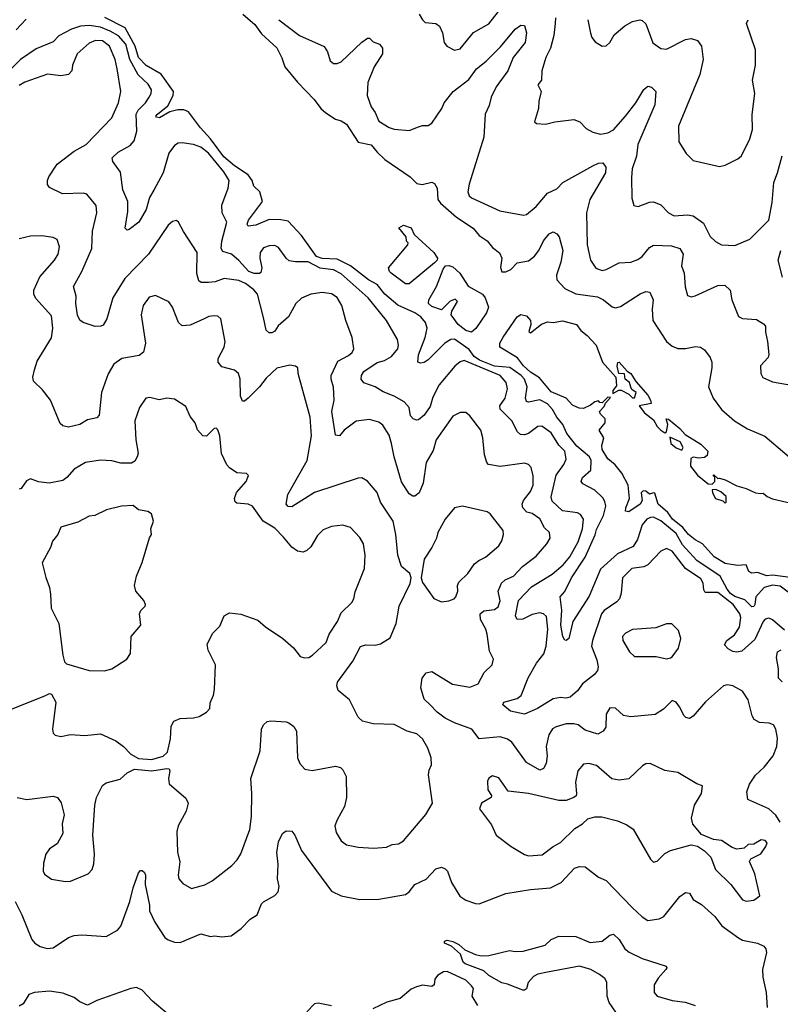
# Model space of a CAD drawing. Extents: x 1839239 to 1929705, y 762242 to 910352.
# Tile 305 of 429: x 1871698 to 1875715, y 865042 to 870245. Entities that reach past the tile are written whole.
import ezdxf

# ---------------------------------------------------------------- set-up
doc = ezdxf.new("R2010")
doc.units = 0

msp = doc.modelspace()

# ---------------------------------------------------------------- linework, layer by layer
at = {"layer": '0CON10XD'}
for points in [[(1872876, 870275), (1872938.8, 870218.8), (1872975, 870169.5), (1873055, 870095.8), (1873082.7, 870042.7), (1873098.6, 869995), (1873165, 869914.7), (1873253.9, 869823.9), (1873288.7, 869775), (1873315, 869753.4), (1873365, 869719.6), (1873395, 869710.9), (1873423.2, 869693.2), (1873485, 869596.9), (1873555, 869584.5), (1873585.5, 869545), (1873626.7, 869506.7), (1873760, 869415), (1873795, 869379.2), (1873823.4, 869373.4), (1873874.4, 869385.6), (1873888.8, 869378.8), (1873902.5, 869355), (1873906.6, 869295), (1873920.4, 869275), (1874005, 869202.1), (1874092.8, 869142.8), (1874124.5, 869105), (1874167.2, 869077.2), (1874195, 869041.9), (1874232.1, 869012.1), (1874244.5, 868985), (1874237.5, 868935), (1874245, 868913.3), (1874265, 868911.9), (1874291.2, 868925), (1874325, 868959.4), (1874385, 868970.5), (1874417.5, 868995), (1874440.5, 869025), (1874465, 869075.7), (1874495, 869112.9), (1874515, 869123.8), (1874535, 869113.8), (1874547.1, 869097.1), (1874567.2, 869025), (1874556.8, 868963.2), (1874533.8, 868895), (1874535, 868870), (1874576.9, 868825), (1874635, 868796), (1874750.3, 868780.3), (1874781.8, 868765), (1874827.4, 868727.4), (1874845, 868722.7), (1874870.5, 868729.5), (1874975, 868797.1), (1875005, 868809.2), (1875025.6, 868805.6), (1875043.3, 868765), (1875038.5, 868715), (1875042.7, 868655), (1875115, 868544.3), (1875145, 868518.9), (1875175, 868508.1), (1875215, 868508.1), (1875268.3, 868518.3), (1875294.4, 868514.4), (1875315, 868500), (1875345, 868460), (1875354, 868435), (1875354.2, 868405), (1875335.7, 868305), (1875360, 868245), (1875405, 868184.3), (1875474, 868125), (1875542.6, 868082.6), (1875634, 868044), (1875774.8, 867924.8)], [(1873807.5, 870275), (1873825, 870243.8), (1873840, 870230), (1873895, 870224.2), (1873915, 870211.2), (1873931.4, 870175), (1873940, 870125), (1873954.5, 870104.5), (1873995, 870084.3), (1874025, 870090.8), (1874095, 870176.9), (1874175, 870222.5), (1874246.5, 870313.5)], [(1871731.7, 870248.3), (1871678.6, 870191.4)], [(1875785, 867199.1), (1875715, 867252), (1875675, 867256.9), (1875630.6, 867245), (1875585.9, 867195), (1875580.7, 867155), (1875575, 867144), (1875565, 867142.2), (1875528.4, 867178.4), (1875475, 867197.3), (1875453.1, 867213.1), (1875434.3, 867235), (1875398.1, 867305), (1875275, 867386.2), (1875199.2, 867469.2), (1875165, 867529.1), (1875085, 867596), (1875044.8, 867615.2), (1875030, 867615), (1875010.9, 867605), (1874986.2, 867575), (1874961.9, 867498.1), (1874938.9, 867461.1), (1874855, 867423.1), (1874765, 867340.9), (1874705, 867198.1), (1874619.4, 867065), (1874598.9, 866975), (1874585, 866964.4), (1874576.6, 866966.6), (1874566.2, 866985), (1874556.2, 867045), (1874561.4, 867125), (1874553.3, 867195), (1874576.6, 867223.4), (1874613, 867295), (1874685.1, 867404.9), (1874737.6, 867522.4), (1874745, 867551.6), (1874782, 867625), (1874793.3, 867675), (1874789.2, 867699.2), (1874778.2, 867718.2), (1874735, 867759.5), (1874672.2, 867792.2), (1874664.3, 867805), (1874670.6, 867825), (1874715.3, 867864.7), (1874715.7, 867915), (1874707.5, 867935), (1874640.9, 867990.9), (1874588.4, 868058.4), (1874566.4, 868106.4), (1874534.9, 868144.9), (1874512.5, 868185), (1874485, 868214.3), (1874445, 868235.5), (1874385, 868224.6), (1874375, 868227.5), (1874370, 868245), (1874378.3, 868305), (1874364.1, 868345), (1874346.8, 868365), (1874286.1, 868406.1), (1874205, 868413.9), (1874126.3, 868445), (1874097.5, 868465), (1874072.2, 868502.2), (1873995, 868556), (1873975, 868554.5), (1873943.3, 868535), (1873855, 868447.1), (1873835, 868434.1), (1873815, 868429.2), (1873800, 868435), (1873803.9, 868473.9), (1873838.7, 868565), (1873849.6, 868615), (1873840.6, 868645), (1873816.1, 868675), (1873785, 868695.6), (1873695, 868736.3), (1873626.9, 868795), (1873585, 868844.8), (1873540.8, 868870.8), (1873444.3, 868945), (1873375, 868979.9), (1873295, 868982.3), (1873265, 868994.1), (1873186.7, 869105), (1873115, 869180.5), (1873077.8, 869187.8), (1873015, 869188.3), (1872945, 869159), (1872903.9, 869153.9), (1872899.4, 869165), (1872905.3, 869185), (1872979.7, 869285), (1872965.2, 869335), (1872935.2, 869365.2), (1872925.1, 869395.1), (1872905.2, 869425), (1872832.4, 869472.4), (1872775, 869521), (1872705.9, 869615.9), (1872653.2, 869673.2), (1872588.5, 869758.5), (1872565, 869767.8), (1872532.2, 869767.8), (1872491.2, 869758.8), (1872436.2, 869726.2), (1872420, 869730), (1872416.7, 869735), (1872426, 869745), (1872479.6, 869790.4), (1872507.8, 869845), (1872510, 869865), (1872445, 869957), (1872365, 870003.4), (1872325.1, 870045), (1872307.3, 870105), (1872255, 870202.1), (1872146.7, 870256.7)], [(1873067.2, 870245), (1873175, 870160.9), (1873305, 870102.9), (1873323.5, 870075), (1873337.6, 870027.6), (1873355, 870014.2), (1873375, 870014.3), (1873395, 870022.9), (1873505, 870126.4), (1873535, 870146.7), (1873545, 870146.9), (1873565, 870128.5), (1873598.8, 870115), (1873614, 870095), (1873614.3, 870065), (1873570, 869995), (1873536.3, 869913.7), (1873533.6, 869845), (1873555, 869784.3), (1873575.6, 869755), (1873595, 869708.1), (1873650, 869675), (1873675, 869666.7), (1873755, 869660), (1873805, 869678), (1873825, 869686.2), (1873855, 869686.2), (1873875, 869698.8), (1873928.1, 869775), (1873940.6, 869805), (1873987.3, 869865), (1874070.3, 869929.7), (1874110.8, 869985), (1874160.9, 870025), (1874238.2, 870101.8), (1874315, 870194.2), (1874345, 870215.8), (1874364, 870214), (1874374.3, 870175), (1874367.1, 870125), (1874304.4, 870045.6), (1874275.7, 869974.3), (1874215, 869890.6), (1874188, 869835), (1874178.3, 869791.7), (1874156.5, 869745), (1874149.1, 869625), (1874072.2, 869375), (1874065.6, 869335), (1874071.9, 869315), (1874085, 869303.1), (1874234.2, 869234.2), (1874358.9, 869211.1), (1874374, 869216), (1874425, 869257.3), (1874485, 869328.6), (1874535, 869351.1), (1874565.8, 869385), (1874725, 869473.5), (1874755, 869486.5), (1874777.7, 869487.7), (1874793.3, 869465), (1874792.5, 869435), (1874709.1, 869295), (1874692, 869225), (1874695.5, 869055), (1874713.3, 868975), (1874741.1, 868931.1), (1874775, 868920), (1874795, 868924.4), (1874865, 868960.6), (1874925, 868964.2), (1874962.5, 868977.5), (1874985, 868993.3), (1875025, 869041.4), (1875046.4, 869053.6), (1875140.6, 869050.6), (1875185, 869035.5), (1875202.1, 869005), (1875193.8, 868945), (1875207.1, 868905), (1875212.8, 868832.8), (1875225, 868786.7), (1875245, 868781.2), (1875265, 868786), (1875385, 868840.6), (1875422.9, 868842.9), (1875450, 868815), (1875458.6, 868765), (1875495, 868676), (1875515, 868665.7), (1875590.5, 868660.5), (1875627.3, 868637.3), (1875636.7, 868625), (1875636.4, 868593.6), (1875648.6, 868545), (1875655.7, 868475), (1875650.5, 868459.5), (1875611.2, 868415), (1875612, 868375), (1875623.8, 868355), (1875675, 868331.4), (1875775, 868313.8)], [(1874528, 870255), (1874525.9, 870225), (1874518.3, 870161.7), (1874500.7, 870095), (1874476.5, 870045), (1874455.6, 869975), (1874454.2, 869925), (1874435, 869900), (1874452.5, 869865), (1874439.2, 869815), (1874438.8, 869775), (1874417.5, 869705), (1874427, 869697), (1874475, 869692), (1874525, 869705.8), (1874625, 869718), (1874656.2, 869705), (1874689.7, 869669.7), (1874725, 869650), (1874765, 869640.4), (1874805, 869646.6), (1874835, 869663.4), (1874897.3, 869735), (1874951.5, 869805), (1874995, 869876.2), (1875015, 869893.3), (1875035, 869888.8), (1875058, 869865), (1875052.5, 869795), (1874962, 869585), (1874955.4, 869524.6), (1874932.6, 869457.4), (1874928.7, 869411.3), (1874931.2, 869301.2), (1874942.5, 869262.5), (1874965, 869258), (1875025, 869280.8), (1875045, 869281.9), (1875085, 869266.7), (1875125, 869224.4), (1875155, 869208.1), (1875225, 869214.6), (1875255, 869207.7), (1875308.9, 869168.9), (1875345, 869100), (1875372.8, 869072.8), (1875405, 869054.5), (1875475, 869052.2), (1875555, 869085.7), (1875655.6, 869185), (1875671.7, 869278.3), (1875680.5, 869385), (1875701.2, 869435), (1875725.4, 869525)], [(1874699.4, 870245), (1874713.2, 870173.2), (1874720.3, 870150.3), (1874738.3, 870128.3), (1874774.2, 870104.2), (1874795, 870106.2), (1874815, 870123.8), (1874837.3, 870165), (1874895, 870213.2), (1874935, 870235.4), (1874973.7, 870243.7), (1874985, 870241.1), (1875005, 870222.9), (1875042.9, 870122.9), (1875085, 870091.9), (1875115, 870088.9), (1875215, 870139.4), (1875245, 870145.6), (1875278.8, 870135), (1875299.2, 870105), (1875307.3, 870035), (1875290, 869955), (1875178.3, 869681.7)], [(1875178.3, 869681.7), (1875179.7, 869599.7), (1875218.3, 869538.3), (1875255, 869501.2), (1875395, 869470), (1875425, 869476.7), (1875490.7, 869509.3), (1875510, 869525), (1875554.3, 869615), (1875568.1, 869665), (1875566.7, 869743.3), (1875581.4, 869855), (1875569.4, 869925), (1875584.4, 870005), (1875584.6, 870085), (1875536.9, 870225), (1875545.4, 870245)], [(1873996.7, 868413.3), (1873914.1, 868315.9), (1873879.4, 868250.6), (1873865, 868200), (1873835, 868154.2), (1873805, 868130.8), (1873795, 868128), (1873776.7, 868135), (1873762.4, 868152.4), (1873754.6, 868195), (1873728.5, 868225), (1873675.5, 868255.5), (1873618.2, 868278.2), (1873575, 868305.5), (1873515.3, 868325.3), (1873501.5, 868345), (1873502.7, 868365), (1873515.6, 868385), (1873585, 868432.7), (1873625, 868444.6), (1873660.8, 868465), (1873695.6, 868505), (1873699.4, 868525), (1873693.1, 868555), (1873635.6, 868655), (1873538.2, 868775), (1873395, 868902.6), (1873355, 868922.9), (1873285, 868931.5), (1873220.8, 868965), (1873154.7, 868964.7), (1873121.3, 868971.3), (1873105, 868984.2), (1873065, 869041.4), (1873045, 869051.4), (1873015, 869050), (1872985, 869038.5), (1872967.7, 869015), (1872965.2, 868985), (1872976.4, 868933.6), (1872970.5, 868909.5), (1872965, 868904.4), (1872936.4, 868903.6), (1872908.7, 868915), (1872855, 868973.2), (1872815.5, 869005), (1872770, 869020), (1872762.3, 869035), (1872764.7, 869075), (1872791.4, 869175), (1872766.7, 869225), (1872766, 869265), (1872798.2, 869355), (1872803.5, 869395), (1872775, 869440.5), (1872695, 869540), (1872655, 869570.8), (1872615, 869586.2), (1872555, 869594.4), (1872535, 869592.9), (1872515, 869580), (1872485, 869538.8), (1872454.6, 869435), (1872405.3, 869344.7), (1872383.9, 869305), (1872365, 869242), (1872327.1, 869175), (1872275, 869136.7), (1872265, 869133.3), (1872255, 869142.5), (1872268, 869232), (1872269.1, 869285), (1872242.9, 869345), (1872229.9, 869439.9), (1872189.4, 869495), (1872185.7, 869515), (1872217.1, 869545), (1872280.4, 869579.6), (1872302.3, 869605), (1872316.8, 869655), (1872312.9, 869745), (1872323.2, 869766.8), (1872361.8, 869805), (1872382.2, 869835), (1872392, 869855), (1872393.1, 869875), (1872375.4, 869905), (1872323, 869953), (1872279.7, 870035), (1872257.9, 870115), (1872219.2, 870159.2), (1872175.1, 870185.1), (1872125, 870204.9), (1872065, 870214.9), (1872019.4, 870210.6), (1871971.5, 870195), (1871905, 870159.1), (1871875, 870127.1), (1871785, 870091.2), (1871701.4, 870035), (1871605, 869937.5)], [(1875715.6, 866005), (1875691.3, 866041.3), (1875654.7, 866074.7), (1875544.4, 866124.4), (1875539.5, 866165), (1875552.5, 866205), (1875585, 866251.9), (1875630.6, 866295), (1875678.5, 866355), (1875697.9, 866405), (1875701.1, 866448.9), (1875692.5, 866495), (1875678.8, 866518.8), (1875657.3, 866527.3), (1875605, 866530.9), (1875577.5, 866547.5), (1875566.9, 866566.9), (1875545, 866651.2), (1875515, 866695.7), (1875465, 866725.5), (1875435, 866730.5), (1875415, 866724.4), (1875320.1, 866639.9), (1875255, 866564.3), (1875235, 866552.9), (1875217.1, 866557.1), (1875206.9, 866566.9), (1875183.2, 866613.2), (1875165, 866638.8), (1875143.6, 866646.4), (1875099.1, 866600.9), (1875055, 866574), (1874925, 866561.2), (1874887.3, 866567.3), (1874845, 866606), (1874815, 866608), (1874796.2, 866575), (1874793.9, 866506.1), (1874780, 866485), (1874751.4, 866468.6), (1874685, 866491.2), (1874647.9, 866517.9), (1874625, 866524.7), (1874585, 866523.8), (1874531.5, 866508.5), (1874512.7, 866497.3), (1874492.9, 866465), (1874478.9, 866405), (1874484.5, 866355), (1874478.9, 866315), (1874465, 866288), (1874445, 866279.4), (1874375, 866318.9), (1874296.4, 866426.4), (1874275, 866443.8), (1874235, 866455.4), (1874125, 866444.3), (1874085.2, 866495.2), (1873995, 866528.8), (1873945, 866554.6), (1873902.5, 866585), (1873865, 866624.6), (1873834.7, 866655), (1873817.2, 866715), (1873824, 866765), (1873845, 866792.9), (1873875, 866800), (1873983.4, 866733.4), (1874075, 866717.5), (1874119.2, 866735), (1874150.8, 866795), (1874194.2, 866835.8), (1874201.2, 866865), (1874178.6, 866908.6), (1874167.3, 866997.3), (1874159.5, 867025), (1874131.1, 867075), (1874130.6, 867105), (1874149.6, 867120.4), (1874205, 867128.4), (1874225, 867142.7), (1874235.2, 867174.8), (1874224.3, 867225), (1874241.9, 867268.1), (1874262.5, 867285), (1874305.6, 867305), (1874354.3, 867355.7), (1874425, 867410.6), (1874481.4, 867475), (1874500, 867505), (1874495.8, 867535), (1874469.2, 867559.2), (1874445, 867606.9), (1874405, 867634.6), (1874376.9, 867643.1), (1874355.4, 867665), (1874352, 867685), (1874358.5, 867705), (1874395, 867752.5), (1874409.7, 867785), (1874410, 867835), (1874399.4, 867879.4), (1874385, 867894.2), (1874365, 867900.6), (1874235, 867883.8), (1874174.6, 867894.6), (1874165.4, 867905.4), (1874152.1, 867945), (1874144.6, 868034.6), (1874132.7, 868075), (1874075, 868152), (1874055, 868169.2), (1874025, 868170), (1873985, 868150), (1873897.1, 868025), (1873881.5, 867968.5), (1873845.3, 867905), (1873829.1, 867795), (1873807.5, 867745), (1873785, 867726.2), (1873775, 867726.2), (1873755, 867740), (1873715, 867802.5), (1873676.2, 867935), (1873662.3, 868005), (1873649.3, 868049.3), (1873615, 868102.5), (1873595, 868118.6), (1873545, 868131.9), (1873475, 868123.3), (1873410.8, 868075), (1873386.2, 868045), (1873365, 868050), (1873345.7, 868175), (1873359.1, 868235), (1873355, 868302.5), (1873342.4, 868345), (1873343.1, 868365), (1873378.9, 868441.1), (1873435, 868469.5), (1873453.8, 868486.2), (1873461.9, 868505), (1873454.4, 868565), (1873420.4, 868655), (1873399.7, 868735), (1873375, 868777.3), (1873345, 868796.2), (1873295, 868803.8), (1873236.1, 868793.9), (1873187, 868773), (1873155.5, 868744.5), (1873118.1, 868675), (1873063.7, 868626.3), (1873045, 868598.8), (1873029.1, 868590.9), (1873015, 868590.8), (1872999.2, 868605), (1872985, 868671.2), (1872953.8, 868793.8), (1872935, 868816.9), (1872890.4, 868850.4), (1872855, 868866), (1872776.9, 868876.9), (1872729.6, 868860.4), (1872695, 868856.1), (1872656.8, 868856.8), (1872644.5, 868864.5), (1872634, 868904), (1872635.2, 869015.2), (1872562.2, 869125), (1872535.8, 869175.8), (1872525, 869183.3), (1872505, 869178.8), (1872481.7, 869158.3), (1872377.7, 869005), (1872252.6, 868877.4), (1872189.4, 868775), (1872158.6, 868665), (1872138.7, 868631.3), (1872125.4, 868624.6), (1872095.8, 868624.2), (1872032.7, 868645), (1872015, 868657.3), (1872003.5, 868683.5), (1871993.4, 868745), (1871995, 868783.3), (1871981.5, 868835), (1872025.8, 868915), (1872078, 869035), (1872081.9, 869128.1), (1872104.4, 869225), (1872102.2, 869262.2), (1872052.4, 869322.4), (1872035, 869327.8), (1871923.3, 869325), (1871855, 869358), (1871844.4, 869374.4), (1871844.4, 869395), (1871851.1, 869415), (1871895, 869481.8), (1871985, 869549.7), (1872048.8, 869585), (1872185, 869727.1), (1872220, 869805), (1872232.5, 869865), (1872212.4, 869985), (1872202.3, 870035), (1872172.7, 870105), (1872135, 870132.9), (1872097.5, 870135), (1872065, 870120), (1872001.9, 870065), (1871975.6, 870005), (1871973.6, 869975), (1871955.3, 869954.7), (1871915, 869948.8), (1871845, 869957.8), (1871725, 869915.5), (1871695, 869897.1)], [(1873735, 868848.6), (1873660, 868905), (1873650.6, 868915), (1873646.2, 868933.8), (1873747.5, 869055), (1873750, 869065), (1873740, 869075), (1873738.3, 869098.3), (1873700, 869145), (1873725, 869158.8), (1873765.8, 869145.8), (1873780.6, 869110.6), (1873885, 869015.5), (1873904, 868985), (1873903.3, 868975), (1873889.5, 868960.5), (1873755, 868848.8), (1873735, 868848.6)], [(1871685, 866134.4), (1871735, 866124.4), (1871875, 866142.5), (1871896.7, 866135), (1871917, 866107), (1871932.7, 866042.7), (1871922.2, 865995), (1871926, 865945), (1871895, 865890), (1871855, 865863.8), (1871836, 865835), (1871822.7, 865787.3), (1871820.8, 865745), (1871829.1, 865729.1), (1871865, 865703.1), (1871938.8, 865691.2), (1871965, 865692.5), (1872059.1, 865730.9), (1872080, 865755), (1872088.8, 865785), (1872092, 865835), (1872084.2, 865935), (1872094.3, 866095), (1872102.5, 866135), (1872135, 866198), (1872155, 866212.9), (1872228.5, 866231.5), (1872264.6, 866265.4), (1872304.8, 866285.2), (1872395, 866276), (1872475, 866288.2), (1872486.5, 866286.5), (1872490.8, 866275), (1872484.2, 866234.2), (1872487.3, 866207.3), (1872575, 866131.2), (1872586.9, 866105), (1872577.6, 866062.4), (1872534.4, 865985.6), (1872527.1, 865955), (1872531.9, 865845), (1872543.3, 865795), (1872534, 865725), (1872538.8, 865705), (1872559.5, 865679.5), (1872605, 865654), (1872675, 865673.8), (1872715, 865693.8), (1872818.8, 865775), (1872846.2, 865805), (1872865, 865837.5), (1872914, 865965), (1872922.5, 866035), (1872923.6, 866155), (1872917.7, 866235), (1872968.3, 866381.7), (1872974.5, 866495), (1872985, 866518.8), (1873005, 866536), (1873025, 866540), (1873105, 866534), (1873120, 866530), (1873145, 866510), (1873159.2, 866485), (1873165.7, 866345), (1873177.5, 866315), (1873204.3, 866284.3), (1873242.3, 866277.7), (1873365, 866300), (1873393, 866293), (1873405, 866281.2), (1873421.4, 866245), (1873424.5, 866135), (1873413.7, 866086.3), (1873375, 866016.2), (1873362.5, 865985), (1873369.1, 865949.1), (1873395, 865906.2), (1873424.5, 865884.5), (1873485, 865872.5), (1873566.1, 865866.1), (1873635, 865872.5), (1873665, 865885.6), (1873699.3, 865890.7), (1873724.4, 865905.6), (1873842.9, 866045), (1873878.6, 866105), (1873857.5, 866255), (1873860.3, 866279.7), (1873872.9, 866307.1), (1873871.2, 866345), (1873854.1, 866395), (1873825, 866444.4), (1873795, 866470.6), (1873745, 866484.4), (1873675, 866520), (1873565, 866523.1), (1873507.9, 866537.9), (1873485, 866558.8), (1873440.2, 866650.2), (1873380.7, 866700.7), (1873373.1, 866725), (1873375.7, 866745), (1873457.3, 866855), (1873497.2, 866932.8), (1873525, 866940.9), (1873575, 866939.4), (1873603.3, 866946.7), (1873655, 866978), (1873685.4, 867054.6), (1873701.4, 867145), (1873760.9, 867265), (1873764.7, 867294.7), (1873757.6, 867317.6), (1873713.8, 867355), (1873694.4, 867414.4), (1873684.2, 867525), (1873669.5, 867595), (1873603.5, 867695), (1873585, 867745.8), (1873535, 867806), (1873505, 867824), (1873485, 867822.5), (1873255, 867746.1), (1873135, 867670), (1873115, 867672.2), (1873104.4, 867685), (1873114.7, 867735.3), (1873216.1, 867915), (1873238.9, 868045), (1873231.2, 868145), (1873169.2, 868375), (1873167.5, 868405), (1873154.1, 868414.1), (1873125, 868419.4), (1873055, 868402.9), (1872999.1, 868350.9), (1872964.6, 868305), (1872905, 868244.5), (1872885, 868228.6), (1872875, 868228.8), (1872864.7, 868255), (1872861.5, 868345), (1872853.3, 868375), (1872832.6, 868392.6), (1872765, 868410.6), (1872745.5, 868435), (1872746.2, 868455), (1872776.9, 868515), (1872782.8, 868542.8), (1872760, 868665), (1872745, 868677.5), (1872725, 868679.4), (1872695.8, 868675.8), (1872672.5, 868665), (1872598.5, 868631.5), (1872555, 868626.7), (1872535.5, 868645), (1872505, 868726.2), (1872485, 868754), (1872415, 868787.5), (1872381.7, 868778.3), (1872350, 868735), (1872338.9, 868685), (1872361.8, 868535), (1872351.3, 868488.7), (1872328.9, 868471.1), (1872236.3, 868453.7), (1872195, 868424.3), (1872165, 868374), (1872129.5, 868275), (1872118, 868155), (1872105, 868141.2), (1872055, 868131.2), (1872015, 868105.7), (1871955, 868091.9), (1871925, 868099.2), (1871910.9, 868110.9), (1871859.5, 868235), (1871818.8, 868288.8), (1871771.1, 868335), (1871766.3, 868356.3), (1871775, 868393.8), (1871789.5, 868440.5), (1871865, 868563.8), (1871872.7, 868615), (1871865, 868680.8), (1871782, 868772), (1871772.1, 868795), (1871772.3, 868815), (1871804.7, 868885.3), (1871881.9, 868975), (1871900.6, 869005), (1871907.1, 869045), (1871895, 869083.3), (1871875, 869094), (1871815, 869102), (1871755, 869100.8), (1871695, 869087.5)], [(1875726.7, 868885), (1875704.6, 868975), (1875718.5, 869025)], [(1874085, 868593.7), (1874055, 868602.4), (1874012.9, 868635), (1873977.5, 868685), (1873980, 868705), (1874010, 868755), (1873998.3, 868768.3), (1873971.7, 868758.3), (1873925, 868712.5), (1873875, 868728.6), (1873857.5, 868745), (1873858, 868765), (1873898.8, 868835), (1873934.1, 868925.9), (1873946.2, 868943.8), (1873965, 868945.7), (1873985, 868938.9), (1874022.5, 868905), (1874067, 868837), (1874142.5, 868795), (1874156.7, 868775), (1874173.3, 868725), (1874164.2, 868695), (1874107.4, 868612.6), (1874085, 868593.7)], [(1875767.1, 867297.1), (1875675, 867310.3), (1875645, 867306.9), (1875595, 867322.9), (1875565, 867320), (1875548.9, 867328.9), (1875535, 867363.3), (1875490, 867360), (1875425, 867370.8), (1875366.1, 867406.1), (1875305, 867476), (1875265, 867495.8), (1875230.8, 867525), (1875201.4, 867561.4), (1875146.5, 867605), (1875120.7, 867640.7), (1875070, 867685), (1875052.5, 867742.5), (1875045, 867745.5), (1875025, 867737.5), (1875005, 867754), (1874991.2, 867755), (1874980.6, 867745), (1874986.2, 867705), (1874975.6, 867685), (1874916, 867645), (1874898.3, 867648.3), (1874898.6, 867665), (1874918.1, 867715), (1874912, 867785), (1874878.7, 867848.7), (1874843.2, 867893.2), (1874805, 867924.2), (1874775, 867973.3), (1874772.9, 867995), (1874782.9, 868035), (1874758.8, 868075), (1874790, 868115), (1874790, 868135), (1874765, 868160), (1874760, 868175), (1874785, 868200), (1874791.7, 868218.3), (1874818.3, 868248.3), (1874805, 868250), (1874775, 868220), (1874761.7, 868221.7), (1874755, 868230), (1874735, 868226.2), (1874712.3, 868207.7), (1874675, 868190), (1874652.1, 868192.1), (1874617.9, 868207.9), (1874584.2, 868245), (1874505, 868278.2), (1874443.1, 868353.1), (1874395, 868383), (1874358.9, 868415), (1874328, 868458), (1874234.4, 868515), (1874234.2, 868535), (1874252.2, 868567.8), (1874325.7, 868674.3), (1874345, 868687.1), (1874375, 868680), (1874395.6, 868655), (1874397.1, 868635), (1874387.5, 868597.5), (1874395, 868590), (1874453.8, 868636.2), (1874485, 868648.5), (1874515, 868645.5), (1874565, 868654.4), (1874638, 868635), (1874661.8, 868601.8), (1874695, 868576.2), (1874742.2, 868525), (1874776.2, 868435), (1874846.4, 868356.4), (1874849.3, 868310.7), (1874830, 868285), (1874830, 868270), (1874862.5, 868287.5), (1874875, 868286.7), (1874915, 868266.7), (1874935, 868247.5), (1874945, 868247.5), (1874953.3, 868275), (1874931.4, 868291.4), (1874926.2, 868303.8), (1874918.1, 868328.1), (1874896.1, 868346.1), (1874893, 868373), (1874862.5, 868375), (1874854.3, 868414.3), (1874857, 868433), (1874865, 868436), (1874906.8, 868386.8), (1874925.7, 868375), (1874952.6, 868332.6), (1875015, 868261.4), (1875030, 868235), (1875032.5, 868217.5), (1874970, 868205), (1874997.3, 868167.3), (1875045, 868131.2), (1875065.6, 868095.6), (1875085, 868076.2), (1875105, 868062.5), (1875115, 868067.5), (1875122.1, 868105), (1875112.5, 868135), (1875125, 868134), (1875185, 868085.4), (1875212.1, 868052.1), (1875295, 868001.2), (1875331.8, 867965), (1875328.5, 867941.5), (1875315, 867931.2), (1875285, 867927.5), (1875255, 867933.3), (1875243.3, 867926.7), (1875241.9, 867885), (1875277.6, 867837.6), (1875335, 867792.5), (1875355, 867790), (1875370, 867805), (1875370, 867830), (1875360, 867835), (1875365, 867840), (1875385, 867820), (1875395, 867822.5), (1875425, 867813.8), (1875485, 867781.2), (1875535, 867767.1), (1875585, 867744.2), (1875611.2, 867741.2), (1875625, 867743.3), (1875645.5, 867725.5), (1875675, 867712.9), (1875825, 867677.9)], [(1875738.3, 867018.3), (1875675, 867074.3), (1875655, 867081.9), (1875635, 867076.7), (1875625, 867064.2), (1875580.7, 866969.2), (1875512.1, 866907.9), (1875485, 866902.4), (1875465, 866907), (1875440.2, 866920.2), (1875421.4, 866941.4), (1875433.8, 866965), (1875472.9, 866995), (1875500.3, 867035), (1875506.8, 867085), (1875501.3, 867105), (1875466.3, 867155), (1875385, 867217.3), (1875318.6, 867218.6), (1875311.2, 867231.2), (1875307.3, 867267.3), (1875295, 867289.5), (1875215, 867345.4), (1875145, 867435.6), (1875115, 867450.8), (1875085, 867435.6), (1875015, 867363.9), (1874995, 867354.1), (1874930.8, 867345), (1874882.2, 867295), (1874875.5, 867215), (1874865.3, 867184.7), (1874852, 867168), (1874785, 867123.1), (1874770.3, 867105), (1874723.8, 866965), (1874718.9, 866935), (1874747, 866863), (1874753.1, 866825), (1874750, 866805), (1874734.3, 866785), (1874670, 866735), (1874645, 866698.8), (1874605.5, 866664.5), (1874585, 866660), (1874553.8, 866663.8), (1874515, 866655.9), (1874433.5, 866605), (1874365, 866574.3), (1874290.8, 866590.8), (1874250, 866625), (1874255, 866639.2), (1874325, 866657.8), (1874346.6, 866673.4), (1874383.4, 866766.6), (1874427.3, 866845), (1874466.2, 866893.8), (1874479, 866935), (1874488.1, 867025), (1874480.5, 867090.5), (1874465.2, 867105.2), (1874445, 867111), (1874405, 867102.3), (1874355, 867077.9), (1874324.6, 867074.6), (1874316.6, 867095), (1874331.6, 867175), (1874401.3, 867248.7), (1874510.8, 867315), (1874567.8, 867365), (1874603.8, 867406.2), (1874647.4, 867485), (1874671.1, 867555), (1874675.4, 867605), (1874659.4, 867629.4), (1874645, 867639.1), (1874565, 867649.3), (1874511, 867701), (1874504.2, 867724.2), (1874532.3, 867837.7), (1874572.5, 867895), (1874585, 867923.3), (1874577.9, 867965), (1874545, 867996.8), (1874505, 868060.9), (1874455, 868097.8), (1874435, 868095.6), (1874385, 868057.5), (1874365, 868050.4), (1874342.7, 868052.7), (1874326.4, 868066.4), (1874297.1, 868125), (1874235, 868186.7), (1874233.8, 868205), (1874262.9, 868245), (1874273.8, 868295), (1874266.9, 868326.9), (1874235.4, 868365), (1874045, 868443.4), (1874023.7, 868436.3), (1873996.7, 868413.3)], [(1871655, 866601.1), (1871833.3, 866673.3), (1871855, 866683.8), (1871865, 866680), (1871887.7, 866637.7), (1871871.4, 866495), (1871874.3, 866474.3), (1871885, 866463.8), (1871915, 866457.5), (1871965, 866466.9), (1872042.1, 866462.1), (1872125, 866471.1), (1872205, 866433.4), (1872245, 866403.8), (1872285, 866362.9), (1872325, 866340), (1872395, 866335.9), (1872455, 866352.4), (1872477.6, 866375), (1872493.3, 866445), (1872498.5, 866511.5), (1872511.5, 866538.5), (1872545, 866552.9), (1872615, 866555.7), (1872645, 866562.9), (1872683.8, 866585), (1872701.2, 866605), (1872704, 866635), (1872720.8, 866675), (1872725.8, 866705), (1872731.4, 866835), (1872692.6, 866912.6), (1872688, 866945), (1872717.7, 867002.3), (1872755, 867040), (1872777.5, 867095), (1872805, 867110), (1872865, 867103.8), (1872955, 867071.2), (1872995.9, 867035.9), (1873087.5, 866975), (1873143.3, 866925), (1873179.5, 866879.5), (1873202.3, 866872.3), (1873225, 866874), (1873245, 866886), (1873316.3, 866953.7), (1873332, 866998), (1873375.7, 867064.3), (1873395, 867110.8), (1873451.4, 867165), (1873462.9, 867185), (1873469.1, 867220.9), (1873518.5, 867345), (1873521.9, 867415), (1873514.2, 867475), (1873495, 867508.8), (1873445, 867561.2), (1873405, 867574), (1873345, 867566), (1873301.3, 867548.7), (1873270.9, 867519.1), (1873235, 867460), (1873215, 867440.6), (1873195, 867431.9), (1873165, 867436.9), (1873135, 867456.7), (1873090.4, 867510.4), (1873045, 867557.7), (1872983.5, 867595), (1872928.1, 867675), (1872905, 867684.6), (1872845, 867690.8), (1872835, 867696.7), (1872831.9, 867715), (1872843.5, 867746.5), (1872894.2, 867805), (1872907, 867837), (1872895, 867847.5), (1872845, 867850), (1872805, 867876.2), (1872792.2, 867892.2), (1872763.2, 867953.2), (1872754.3, 868045), (1872745, 868076.7), (1872735, 868086), (1872725, 868083.8), (1872685, 868043.3), (1872665, 868046.2), (1872637.3, 868077.3), (1872624, 868115), (1872598.8, 868148.8), (1872575, 868200), (1872515, 868239.2), (1872475, 868244.4), (1872435, 868235.7), (1872385, 868249.2), (1872363.8, 868245), (1872330, 868195), (1872305.8, 868125), (1872310.5, 868025), (1872322.5, 867955), (1872318.9, 867935), (1872305, 867912.5), (1872288.8, 867901.2), (1872231.5, 867901.5), (1872185, 867914.5), (1872125, 867916.5), (1872045, 867904.2), (1871985, 867870), (1871945.8, 867825), (1871925, 867810), (1871853.4, 867796.6), (1871797.1, 867802.9), (1871755, 867818.5), (1871732.6, 867807.4), (1871705, 867766.7), (1871695, 867763.8)], [(1875195, 867970), (1875202.5, 867985), (1875186.7, 868015), (1875131.7, 868038.3), (1875137.5, 868005), (1875165, 867983.3), (1875195, 867970)], [(1875425, 867690), (1875430, 867695), (1875430, 867725), (1875400.7, 867750.7), (1875375, 867762.5), (1875355, 867760), (1875356.7, 867745), (1875373.8, 867715), (1875412.5, 867702.5), (1875425, 867690)], [(1872145, 866804), (1872185, 866814.2), (1872263.3, 866865), (1872283.3, 866895), (1872286.7, 866985), (1872338, 867045), (1872330, 867105), (1872337.7, 867122.3), (1872360, 867145), (1872361.2, 867155), (1872353.8, 867175), (1872311.2, 867225), (1872304, 867255), (1872314.2, 867305), (1872343.9, 867376.1), (1872382.4, 867507.6), (1872393.3, 867525), (1872390, 867555), (1872403.8, 867595), (1872393.8, 867633.8), (1872375, 867646.2), (1872325, 867654), (1872297, 867677), (1872235, 867674), (1872155.9, 867654.1), (1872095, 867624), (1872065, 867621.2), (1872005, 867590), (1871915, 867562.5), (1871898.8, 867525), (1871870.6, 867489.4), (1871860.8, 867455), (1871816.2, 867375), (1871835, 867297.5), (1871855.7, 867245), (1871860.7, 867209.3), (1871863.8, 867135), (1871904.5, 867054.5), (1871925, 866886.7), (1871935, 866851.2), (1871945, 866840.8), (1872065, 866806.2), (1872145, 866804)], [(1873925, 867168.8), (1873965, 867174), (1873993.3, 867185), (1874002, 867195), (1874012.5, 867225), (1874010.8, 867255), (1874017.9, 867272.1), (1874065, 867317.5), (1874100.5, 867369.5), (1874122.2, 867387.8), (1874158.6, 867405), (1874228.1, 867465), (1874245, 867491.2), (1874253.3, 867525), (1874251.4, 867545), (1874183, 867633), (1874167.5, 867645), (1874036.1, 867673.9), (1873995, 867666.2), (1873945.8, 867605), (1873906.5, 867535), (1873900, 867505), (1873874.5, 867455), (1873835, 867394), (1873818.8, 867295), (1873825, 867270), (1873885, 867186), (1873925, 867168.8)], [(1875115, 866867.5), (1875135, 866872.5), (1875145, 866877.5), (1875177, 866923), (1875190, 866975), (1875177, 867017), (1875141.7, 867051.7), (1875115, 867052), (1875058.2, 867031.8), (1874935, 867023.3), (1874897.8, 867002.2), (1874881.4, 866985), (1874882.9, 866965), (1874918.5, 866905), (1874945, 866880.4), (1875059.7, 866879.7), (1875115, 866867.5)], [(1875725, 866746.7), (1875705.7, 866765), (1875705.6, 866815), (1875696, 866875), (1875700, 866905), (1875720, 866915)], [(1875535, 865587.1), (1875575, 865592.5), (1875607.5, 865615), (1875581.3, 865731.3), (1875553.6, 865796.4), (1875560, 865810), (1875612.7, 865837.3), (1875638.6, 865875), (1875645.5, 865895.5), (1875635, 865907.8), (1875615, 865911.1), (1875575, 865888.6), (1875545, 865886.2), (1875525, 865867.5), (1875485, 865862), (1875460.5, 865870.5), (1875405, 865907.3), (1875362, 865912), (1875299.7, 865939.7), (1875253.4, 865993.4), (1875245.8, 866025), (1875262.9, 866095), (1875299.2, 866155), (1875305, 866196.7), (1875275, 866206.7), (1875175, 866267.1), (1875105, 866276.9), (1875027.5, 866315), (1875005, 866312.5), (1874987.4, 866302.6), (1874915, 866233.5), (1874865, 866227.1), (1874825, 866232.5), (1874745, 866303.3), (1874704.1, 866314.1), (1874675, 866311.2), (1874645.8, 866275), (1874633.5, 866215), (1874639.5, 866155), (1874636.8, 866143.2), (1874625.4, 866134.6), (1874585, 866119.1), (1874545, 866118.4), (1874385, 866156), (1874277.7, 866167.7), (1874229.3, 866239.3), (1874195, 866249.2), (1874175, 866236.2), (1874168.8, 866221.2), (1874171.2, 866175), (1874190, 866145), (1874187.5, 866135), (1874136.7, 866105), (1874126.7, 866075), (1874189.4, 865989.4), (1874215.3, 865935.3), (1874294, 865875), (1874365, 865832.9), (1874385, 865826.9), (1874458.3, 865831.7), (1874515, 865875.5), (1874555, 865897.1), (1874629.7, 865970.3), (1874671.4, 865995), (1874698, 866022), (1874735, 866032.7), (1874772.5, 866032.5), (1874855, 866011.5), (1874905, 865990.6), (1874937.4, 865967.4), (1875029.1, 865809.1), (1875045, 865793.3), (1875065, 865798.8), (1875105, 865839.2), (1875135, 865854.3), (1875244, 865884), (1875278.1, 865878.1), (1875315, 865853.3), (1875348.8, 865818.8), (1875373.1, 865755), (1875454.3, 865675), (1875515, 865594), (1875535, 865587.1)], [(1871674.4, 865585), (1871709.6, 865515), (1871761.9, 865385), (1871778, 865365), (1871805, 865347.1), (1871842.7, 865337.3), (1871875, 865340.8), (1871955.8, 865394.2), (1871985, 865405.7), (1872025, 865409.4), (1872155, 865400), (1872215, 865432.9), (1872231.9, 865455), (1872279.5, 865585), (1872296.6, 865656.6), (1872325, 865736.2), (1872335, 865748.8), (1872345, 865748.8), (1872357.6, 865737.6), (1872362.9, 865725), (1872360.9, 865675), (1872384, 865565), (1872383.8, 865535), (1872411.5, 865475), (1872464.2, 865395), (1872482, 865382), (1872515, 865370.6), (1872545, 865368.5), (1872655, 865414.5), (1872705, 865399.3), (1872725.7, 865404.3), (1872765, 865398.1), (1872815, 865404.5), (1872868.1, 865441.9), (1872915, 865490.9), (1872951.5, 865515), (1872975, 865572.5), (1872985, 865582.5), (1873045, 865616.7), (1873063.4, 865636.6), (1873068.9, 865665), (1873059.1, 865705), (1873062.6, 865782.6), (1873056.7, 865843.3), (1873065, 865900), (1873085, 865944), (1873105, 865958), (1873135, 865956), (1873151.4, 865935), (1873185.4, 865855.4), (1873345, 865640), (1873395, 865614.4), (1873495, 865595.6), (1873595, 865597.8), (1873735, 865621.4), (1873755, 865636), (1873785, 865675.8), (1873845, 865702.9), (1873895, 865758), (1873925, 865766), (1873945, 865758), (1873957.5, 865745), (1873979.4, 865685), (1874022.4, 865612.4), (1874055, 865592.9), (1874105, 865574.2), (1874125, 865572.9), (1874265, 865626.5), (1874395, 865647.9), (1874502.2, 865657.8), (1874558.1, 865685), (1874628.8, 865761.2), (1874655, 865770.8), (1874685, 865767.5), (1874755, 865713.3), (1874795, 865696), (1874932.8, 865552.8), (1874985, 865503.6), (1875015, 865484.3), (1875075, 865494.3), (1875100, 865505), (1875185, 865612), (1875215, 865632), (1875235, 865630), (1875256, 865596), (1875298.8, 865568.8), (1875369.5, 865505), (1875407.3, 865457.3), (1875495, 865393.2), (1875515, 865381.3), (1875595, 865364.4), (1875628.7, 865348.7), (1875638.5, 865335), (1875642.1, 865315), (1875621.8, 865225), (1875623.9, 865185), (1875640, 865105), (1875645.4, 865025.4)], [(1874905.4, 864915), (1874812.1, 865052.1), (1874801.4, 865085), (1874798.5, 865158.5), (1874787.7, 865177.7), (1874760.2, 865200.2), (1874715, 865226.2), (1874655, 865242.5), (1874485, 865212.5), (1874435, 865200.9), (1874411.5, 865188.5), (1874383.5, 865156.5), (1874375, 865124.4), (1874365, 865116.4), (1874355, 865116.9), (1874275, 865148.9), (1874244.4, 865155), (1874175, 865194.8), (1874148.8, 865218.8), (1874050.6, 865255), (1874039.5, 865265), (1874026.6, 865306.6), (1873979.2, 865349.2), (1873940.8, 865365), (1873940.8, 865375), (1873955, 865380), (1873985, 865373.3), (1874017.3, 865357.3), (1874048.9, 865328.9), (1874105, 865304.2), (1874135, 865298), (1874175, 865300), (1874285, 865326), (1874315, 865320.8), (1874356.8, 865323.2), (1874472.5, 865355), (1874505, 865383.8), (1874545, 865401.2), (1874635, 865400), (1874711.7, 865368.3), (1874775, 865376.2), (1874815, 865406.7), (1874835, 865412.5), (1874864, 865385), (1874894, 865335), (1874917.2, 865317.2), (1874985, 865284.5), (1875113, 865243), (1875116.7, 865235), (1875111.2, 865225), (1875070.2, 865179.8), (1875049.1, 865145), (1875048.8, 865105), (1875064.1, 865084.1), (1875145, 865061.8), (1875213.6, 865053.6), (1875265, 865035.7)], [(1874118.1, 865035), (1874087.1, 865085), (1874094.2, 865125), (1874085, 865140), (1874055, 865168.5), (1873955, 865214.4), (1873936.8, 865213.2), (1873905, 865194.2), (1873890, 865175), (1873886.7, 865145), (1873875, 865136.2), (1873825, 865142.5), (1873793.3, 865135), (1873765, 865122.5), (1873706.9, 865073.1), (1873637, 865053), (1873562.1, 865017.9)], [(1872475, 864994.2), (1872399.1, 865059.1), (1872345, 865116), (1872315, 865130.8), (1872284.3, 865125.7), (1872105, 865062.5), (1872055, 865037.8), (1872015, 865054.6), (1871985, 865077.7), (1871925, 865100.8), (1871855, 865112), (1871775, 865104.1), (1871746.2, 865093.8), (1871715, 865044), (1871695, 865032.5)], [(1873345, 865032.9), (1873275, 865048), (1873255, 865044), (1873215, 865002)]]:
    msp.add_lwpolyline(points, dxfattribs=at)

doc.saveas('drawing.dxf')
